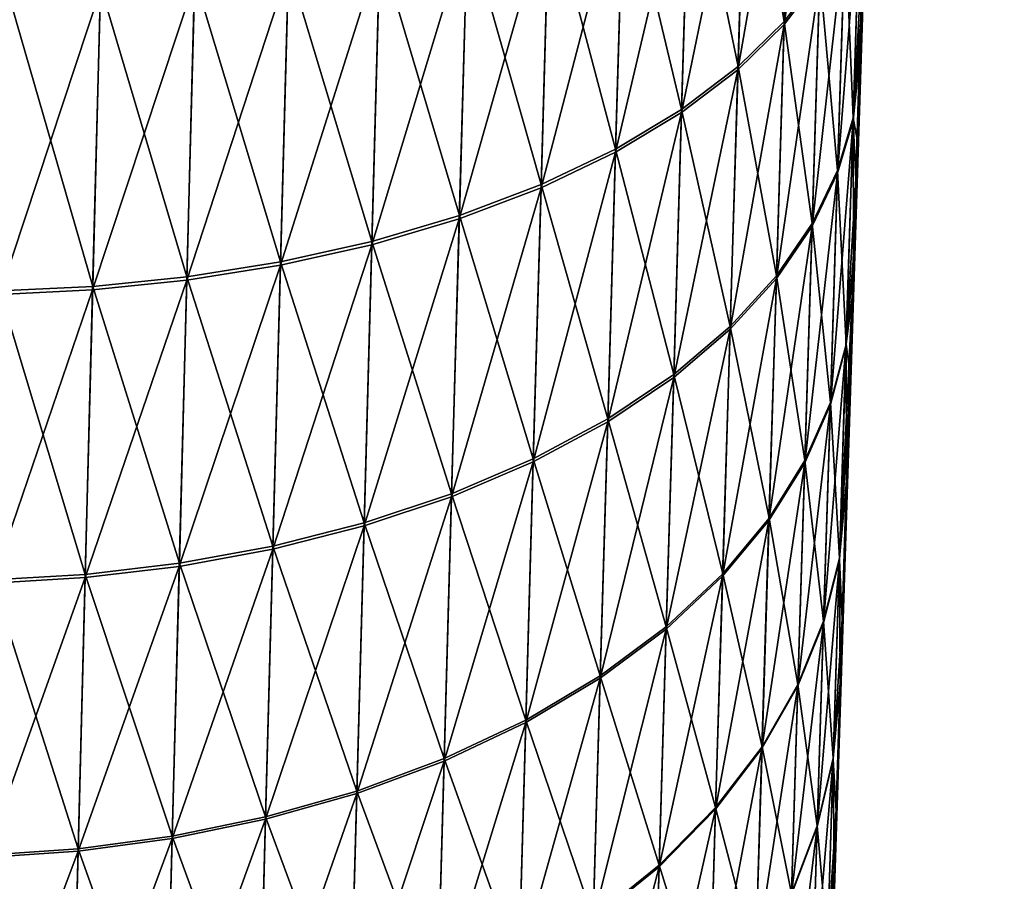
# Model space of a CAD drawing. Header units: metres. Extents: x -2 to 78, y -85 to 85.
# Tile 322 of 500: x 77.095 to 78.127, y -3.279 to -2.376. Entities that reach past the tile are written whole.
import ezdxf

# ---------------------------------------------------------------- set-up
doc = ezdxf.new("R2010")
doc.units = ezdxf.units.M
doc.layers.add('solid_20004802', color=7, linetype='CONTINUOUS')

msp = doc.modelspace()

# ---------------------------------------------------------------- linework, layer by layer
at = {"layer": 'solid_20004802'}
for points in [[(77.95063, -3.205308, 2.631437), (78.126999, 2.323147, 2.020812), (78.126999, 2.446845, 3.228114)], [(77.956909, -3.004349, 2.851874), (77.95063, -3.205308, 2.631437), (78.126999, 2.446845, 3.228114)], [(77.963707, -2.786703, 3.057433), (77.956909, -3.004349, 2.851874), (78.126999, 2.446845, 3.228114)], [(77.967445, -2.666961, 3.158768), (77.963707, -2.786703, 3.057433), (78.126999, 2.446845, 3.228114)], [(77.971306, -2.543528, 3.255261), (77.967445, -2.666961, 3.158768), (78.126999, 2.446845, 3.228114)], [(77.975273, -2.416439, 3.346922), (77.971306, -2.543528, 3.255261), (78.126999, 2.446845, 3.228114)], [(77.979362, -2.285543, 3.433932), (77.975273, -2.416439, 3.346922), (78.126999, 2.446845, 3.228114)], [(77.97261, -2.501655, -3.28645), (78.126999, 2.399292, -2.826344), (78.126999, 2.294573, -1.617248)], [(77.97261, -2.501655, -3.28645), (77.976593, -2.374223, -3.376035), (78.126999, 2.399292, -2.826344)], [(77.925224, -4.018747, 1.094913), (78.126999, 2.256458, 0.809023), (78.126999, 2.323147, 2.020812)], [(77.927986, -3.930174, 1.373081), (77.925224, -4.018747, 1.094913), (78.126999, 2.323147, 2.020812)], [(77.931381, -3.821622, 1.645011), (77.927986, -3.930174, 1.373081), (78.126999, 2.323147, 2.020812)], [(77.935356, -3.694299, 1.90767), (77.931381, -3.821622, 1.645011), (78.126999, 2.323147, 2.020812)], [(77.939873, -3.549699, 2.158728), (77.935356, -3.694299, 1.90767), (78.126999, 2.323147, 2.020812)], [(77.944901, -3.388882, 2.396677), (77.939873, -3.549699, 2.158728), (78.126999, 2.323147, 2.020812)], [(77.95063, -3.205308, 2.631437), (77.944901, -3.388882, 2.396677), (78.126999, 2.323147, 2.020812)], [(77.935646, -3.685004, -1.925189), (78.126999, 2.294573, -1.617248), (78.126999, 2.246927, -0.404562)], [(77.935646, -3.685004, -1.925189), (77.938011, -3.609392, -2.060034), (78.126999, 2.294573, -1.617248)], [(77.938011, -3.609392, -2.060034), (77.940521, -3.528868, -2.191541), (78.126999, 2.294573, -1.617248)], [(77.940521, -3.528868, -2.191541), (77.943192, -3.443468, -2.319665), (78.126999, 2.294573, -1.617248)], [(77.943192, -3.443468, -2.319665), (77.94873, -3.266072, -2.557742), (78.126999, 2.294573, -1.617248)], [(77.94873, -3.266072, -2.557742), (77.954819, -3.071139, -2.782057), (78.126999, 2.294573, -1.617248)], [(77.954819, -3.071139, -2.782057), (77.961426, -2.859636, -2.991588), (78.126999, 2.294573, -1.617248)], [(77.961426, -2.859636, -2.991588), (77.965034, -2.744311, -3.0943), (78.126999, 2.294573, -1.617248)], [(77.965034, -2.744311, -3.0943), (77.968758, -2.624995, -3.192568), (78.126999, 2.294573, -1.617248)], [(77.968758, -2.624995, -3.192568), (77.97261, -2.501655, -3.28645), (78.126999, 2.294573, -1.617248)], [(77.92054, -4.168725), (77.920624, -4.165924, -0.151606), (78.126999, 2.256458, 0.809023)], [(77.920807, -4.160014, 0.265574), (77.92054, -4.168725), (78.126999, 2.256458, 0.809023)], [(77.920624, -4.165924, -0.151606), (77.920891, -4.157452, -0.303062), (78.126999, 2.256458, 0.809023)], [(77.921623, -4.134062, 0.529983), (77.920807, -4.160014, 0.265574), (78.126999, 2.256458, 0.809023)], [(77.920891, -4.157452, -0.303062), (77.921333, -4.143331, -0.454083), (78.126999, 2.256458, 0.809023)], [(77.921333, -4.143331, -0.454083), (78.126999, 2.246927, -0.404562), (78.126999, 2.256458, 0.809023)], [(77.923096, -4.086813, 0.81324), (77.921623, -4.134062, 0.529983), (78.126999, 2.256458, 0.809023)], [(77.925224, -4.018747, 1.094913), (77.923096, -4.086813, 0.81324), (78.126999, 2.256458, 0.809023)], [(77.921333, -4.143331, -0.454083), (77.921951, -4.123583, -0.604385), (78.126999, 2.246927, -0.404562)], [(77.921951, -4.123583, -0.604385), (77.922745, -4.097991, -0.756186), (78.126999, 2.246927, -0.404562)], [(77.922745, -4.097991, -0.756186), (77.923729, -4.066515, -0.907146), (78.126999, 2.246927, -0.404562)], [(77.923729, -4.066515, -0.907146), (77.924896, -4.029163, -1.05719), (78.126999, 2.246927, -0.404562)], [(77.924896, -4.029163, -1.05719), (77.926247, -3.985857, -1.206576), (78.126999, 2.246927, -0.404562)], [(77.926247, -3.985857, -1.206576), (77.927788, -3.936694, -1.354895), (78.126999, 2.246927, -0.404562)], [(77.927788, -3.936694, -1.354895), (77.929497, -3.881971, -1.501078), (78.126999, 2.246927, -0.404562)], [(77.929497, -3.881971, -1.501078), (77.931381, -3.821651, -1.645041), (78.126999, 2.246927, -0.404562)], [(77.931381, -3.821651, -1.645041), (77.933434, -3.755824, -1.78674), (78.126999, 2.246927, -0.404562)], [(77.933434, -3.755824, -1.78674), (77.935646, -3.685004, -1.925189), (78.126999, 2.246927, -0.404562)], [(77.896126, -2.380922, 3.828142), (77.93354, -2.33186, 3.744117), (77.94194, -2.059836, 3.89417)], [(77.904633, -2.102839, 3.981652), (77.896126, -2.380922, 3.828142), (77.94194, -2.059836, 3.89417)], [(77.847717, -2.4284, 3.910099), (77.896126, -2.380922, 3.828142), (77.904633, -2.102839, 3.981652)], [(77.856293, -2.144404, 4.066975), (77.847717, -2.4284, 3.910099), (77.904633, -2.102839, 3.981652)], [(77.8564, -2.14097, -4.068874), (77.904732, -2.099476, -3.98351), (77.896225, -2.377702, -3.829984)], [(77.896225, -2.377702, -3.829984), (77.904732, -2.099476, -3.98351), (77.93364, -2.328709, -3.745918)], [(77.788589, -2.473365, 3.988416), (77.847717, -2.4284, 3.910099), (77.856293, -2.144404, 4.066975)], [(77.797203, -2.183713, 4.148498), (77.788589, -2.473365, 3.988416), (77.856293, -2.144404, 4.066975)], [(77.79731, -2.18021, -4.150436), (77.8564, -2.14097, -4.068874), (77.847816, -2.425112, -3.911981)], [(77.847816, -2.425112, -3.911981), (77.8564, -2.14097, -4.068874), (77.896225, -2.377702, -3.829984)], [(77.719421, -2.51492, 4.06156), (77.788589, -2.473365, 3.988416), (77.797203, -2.183713, 4.148498)], [(77.728043, -2.219977, 4.22462), (77.719421, -2.51492, 4.06156), (77.797203, -2.183713, 4.148498)], [(77.728142, -2.21641, -4.226595), (77.79731, -2.18021, -4.150436), (77.788689, -2.470012, -3.990336)], [(77.788689, -2.470012, -3.990336), (77.79731, -2.18021, -4.150436), (77.847816, -2.425112, -3.911981)], [(77.649963, -2.248865, -4.295885), (77.728142, -2.21641, -4.226595), (77.719521, -2.511506, -4.063516)], [(77.719521, -2.511506, -4.063516), (77.728142, -2.21641, -4.226595), (77.788689, -2.470012, -3.990336)], [(77.641273, -2.55226, 4.128127), (77.719421, -2.51492, 4.06156), (77.728043, -2.219977, 4.22462)], [(77.649857, -2.25249, 4.293878), (77.641273, -2.55226, 4.128127), (77.728043, -2.219977, 4.22462)], [(77.960175, -2.279044, -3.661299), (77.976265, -2.229552, -3.577521), (77.968483, -2.478887, -3.416541)], [(77.968483, -2.478887, -3.416541), (77.976265, -2.229552, -3.577521), (77.976593, -2.374223, -3.376035)], [(77.952156, -2.536878, 3.494842), (77.968407, -2.481544, 3.414949), (77.976173, -2.232563, 3.575803)], [(77.960075, -2.282125, 3.659541), (77.952156, -2.536878, 3.494842), (77.976173, -2.232563, 3.575803)], [(77.976173, -2.232563, 3.575803), (77.968407, -2.481544, 3.414949), (77.979362, -2.285543, 3.433932)], [(77.564163, -2.276995, -4.357069), (77.649963, -2.248865, -4.295885), (77.641373, -2.54879, -4.130116)], [(77.641373, -2.54879, -4.130116), (77.649963, -2.248865, -4.295885), (77.719521, -2.511506, -4.063516)], [(77.555542, -2.584719, 4.186933), (77.641273, -2.55226, 4.128127), (77.649857, -2.25249, 4.293878)], [(77.564064, -2.280673, 4.355033), (77.555542, -2.584719, 4.186933), (77.649857, -2.25249, 4.293878)], [(77.463852, -2.611812, 4.237078), (77.555542, -2.584719, 4.186933), (77.564064, -2.280673, 4.355033)], [(77.472298, -2.304102, 4.40715), (77.463852, -2.611812, 4.237078), (77.564064, -2.280673, 4.355033)], [(77.472397, -2.300381, -4.409209), (77.564163, -2.276995, -4.357069), (77.555634, -2.581199, -4.18895)], [(77.555634, -2.581199, -4.18895), (77.564163, -2.276995, -4.357069), (77.641373, -2.54879, -4.130116)], [(77.93364, -2.328709, -3.745918), (77.960175, -2.279044, -3.661299), (77.95224, -2.53416, -3.496472)], [(77.95224, -2.53416, -3.496472), (77.960175, -2.279044, -3.661299), (77.968483, -2.478887, -3.416541)], [(77.925499, -2.592441, 3.575532), (77.952156, -2.536878, 3.494842), (77.960075, -2.282125, 3.659541)], [(77.93354, -2.33186, 3.744117), (77.925499, -2.592441, 3.575532), (77.960075, -2.282125, 3.659541)], [(77.968407, -2.481544, 3.414949), (77.975273, -2.416439, 3.346922), (77.979362, -2.285543, 3.433932)], [(77.376457, -2.31878, -4.451715), (77.472397, -2.300381, -4.409209), (77.463951, -2.60825, -4.239118)], [(77.463951, -2.60825, -4.239118), (77.472397, -2.300381, -4.409209), (77.555634, -2.581199, -4.18895)], [(77.368011, -2.633257, 4.277995), (77.463852, -2.611812, 4.237078), (77.472298, -2.304102, 4.40715)], [(77.376358, -2.322539, 4.449637), (77.368011, -2.633257, 4.277995), (77.472298, -2.304102, 4.40715)], [(77.269852, -2.648977, 4.309459), (77.368011, -2.633257, 4.277995), (77.376358, -2.322539, 4.449637)], [(77.278084, -2.335922, 4.482265), (77.269852, -2.648977, 4.309459), (77.376358, -2.322539, 4.449637)], [(77.278183, -2.332135, -4.484356), (77.376457, -2.31878, -4.451715), (77.368111, -2.629659, -4.280054)], [(77.368111, -2.629659, -4.280054), (77.376457, -2.31878, -4.451715), (77.463951, -2.60825, -4.239118)], [(77.179352, -2.340559, -4.507246), (77.278183, -2.332135, -4.484356), (77.269943, -2.645351, -4.311532)], [(77.269943, -2.645351, -4.311532), (77.278183, -2.332135, -4.484356), (77.368111, -2.629659, -4.280054)], [(77.887978, -2.647295, 3.655698), (77.925499, -2.592441, 3.575532), (77.93354, -2.33186, 3.744117)], [(77.896126, -2.380922, 3.828142), (77.887978, -2.647295, 3.655698), (77.93354, -2.33186, 3.744117)], [(77.896225, -2.377702, -3.829984), (77.93364, -2.328709, -3.745918), (77.925583, -2.589662, -3.577201)], [(77.925583, -2.589662, -3.577201), (77.93364, -2.328709, -3.745918), (77.95224, -2.53416, -3.496472)], [(77.081589, -2.344309, -4.520796), (77.179352, -2.340559, -4.507246), (77.171227, -2.655444, -4.333659)], [(77.171127, -2.65909, 4.331576), (77.269852, -2.648977, 4.309459), (77.278084, -2.335922, 4.482265)], [(77.179253, -2.344366, 4.505146), (77.171127, -2.65909, 4.331576), (77.278084, -2.335922, 4.482265)], [(77.171227, -2.655444, -4.333659), (77.179352, -2.340559, -4.507246), (77.269943, -2.645351, -4.311532)], [(77.073471, -2.663881, 4.344738), (77.171127, -2.65909, 4.331576), (77.179253, -2.344366, 4.505146)], [(77.08149, -2.34813, 4.518692), (77.073471, -2.663881, 4.344738), (77.179253, -2.344366, 4.505146)], [(77.073563, -2.660222, -4.346825), (77.081589, -2.344309, -4.520796), (77.171227, -2.655444, -4.333659)], [(77.968483, -2.478887, -3.416541), (77.976593, -2.374223, -3.376035), (77.97261, -2.501655, -3.28645)], [(77.8395, -2.700427, 3.733893), (77.887978, -2.647295, 3.655698), (77.896126, -2.380922, 3.828142)], [(77.847717, -2.4284, 3.910099), (77.8395, -2.700427, 3.733893), (77.896126, -2.380922, 3.828142)], [(77.847816, -2.425112, -3.911981), (77.896225, -2.377702, -3.829984), (77.888062, -2.644454, -3.657404)], [(77.888062, -2.644454, -3.657404), (77.896225, -2.377702, -3.829984), (77.925583, -2.589662, -3.577201)], [(77.788689, -2.470012, -3.990336), (77.847816, -2.425112, -3.911981), (77.839584, -2.697526, -3.735637)], [(77.839584, -2.697526, -3.735637), (77.847816, -2.425112, -3.911981), (77.888062, -2.644454, -3.657404)], [(77.968407, -2.481544, 3.414949), (77.971306, -2.543528, 3.255261), (77.975273, -2.416439, 3.346922)], [(77.780342, -2.7508, 3.808625), (77.8395, -2.700427, 3.733893), (77.847717, -2.4284, 3.910099)], [(77.788589, -2.473365, 3.988416), (77.780342, -2.7508, 3.808625), (77.847717, -2.4284, 3.910099)], [(77.711174, -2.797417, 3.878434), (77.780342, -2.7508, 3.808625), (77.788589, -2.473365, 3.988416)], [(77.719421, -2.51492, 4.06156), (77.711174, -2.797417, 3.878434), (77.788589, -2.473365, 3.988416)], [(77.719521, -2.511506, -4.063516), (77.788689, -2.470012, -3.990336), (77.780426, -2.747843, -3.810405)], [(77.780426, -2.747843, -3.810405), (77.788689, -2.470012, -3.990336), (77.839584, -2.697526, -3.735637)], [(77.944626, -2.779218, 3.312797), (77.961014, -2.718406, 3.237133), (77.968407, -2.481544, 3.414949)], [(77.952156, -2.536878, 3.494842), (77.944626, -2.779218, 3.312797), (77.968407, -2.481544, 3.414949)], [(77.95224, -2.53416, -3.496472), (77.968483, -2.478887, -3.416541), (77.961082, -2.71625, -3.238523)], [(77.968407, -2.481544, 3.414949), (77.961014, -2.718406, 3.237133), (77.971306, -2.543528, 3.255261)], [(77.961082, -2.71625, -3.238523), (77.968483, -2.478887, -3.416541), (77.968758, -2.624995, -3.192568)], [(77.968483, -2.478887, -3.416541), (77.97261, -2.501655, -3.28645), (77.968758, -2.624995, -3.192568)], [(77.633057, -2.839377, 3.941985), (77.711174, -2.797417, 3.878434), (77.719421, -2.51492, 4.06156)], [(77.641273, -2.55226, 4.128127), (77.633057, -2.839377, 3.941985), (77.719421, -2.51492, 4.06156)], [(77.641373, -2.54879, -4.130116), (77.719521, -2.511506, -4.063516), (77.711258, -2.794406, -3.880247)], [(77.711258, -2.794406, -3.880247), (77.719521, -2.511506, -4.063516), (77.780426, -2.747843, -3.810405)], [(77.917839, -2.840313, 3.389215), (77.944626, -2.779218, 3.312797), (77.952156, -2.536878, 3.494842)], [(77.925499, -2.592441, 3.575532), (77.917839, -2.840313, 3.389215), (77.952156, -2.536878, 3.494842)], [(77.925583, -2.589662, -3.577201), (77.95224, -2.53416, -3.496472), (77.944695, -2.777012, -3.314221)], [(77.944695, -2.777012, -3.314221), (77.95224, -2.53416, -3.496472), (77.961082, -2.71625, -3.238523)], [(77.555634, -2.581199, -4.18895), (77.641373, -2.54879, -4.130116), (77.633141, -2.836317, -3.943828)], [(77.633141, -2.836317, -3.943828), (77.641373, -2.54879, -4.130116), (77.711258, -2.794406, -3.880247)], [(77.961014, -2.718406, 3.237133), (77.967445, -2.666961, 3.158768), (77.971306, -2.543528, 3.255261)], [(77.547371, -2.875935, 3.998148), (77.633057, -2.839377, 3.941985), (77.641273, -2.55226, 4.128127)], [(77.555542, -2.584719, 4.186933), (77.547371, -2.875935, 3.998148), (77.641273, -2.55226, 4.128127)], [(77.455772, -2.906544, 4.046068), (77.547371, -2.875935, 3.998148), (77.555542, -2.584719, 4.186933)], [(77.463852, -2.611812, 4.237078), (77.455772, -2.906544, 4.046068), (77.555542, -2.584719, 4.186933)], [(77.463951, -2.60825, -4.239118), (77.555634, -2.581199, -4.18895), (77.547462, -2.87283, -4.000017)], [(77.547462, -2.87283, -4.000017), (77.555634, -2.581199, -4.18895), (77.633141, -2.836317, -3.943828)], [(77.888062, -2.644454, -3.657404), (77.925583, -2.589662, -3.577201), (77.917915, -2.838058, -3.390672)], [(77.917915, -2.838058, -3.390672), (77.925583, -2.589662, -3.577201), (77.944695, -2.777012, -3.314221)], [(77.880226, -2.900664, 3.465136), (77.917839, -2.840313, 3.389215), (77.925499, -2.592441, 3.575532)], [(77.887978, -2.647295, 3.655698), (77.880226, -2.900664, 3.465136), (77.925499, -2.592441, 3.575532)], [(77.360023, -2.930881, 4.085201), (77.455772, -2.906544, 4.046068), (77.463852, -2.611812, 4.237078)], [(77.368011, -2.633257, 4.277995), (77.360023, -2.930881, 4.085201), (77.463852, -2.611812, 4.237078)], [(77.368111, -2.629659, -4.280054), (77.463951, -2.60825, -4.239118), (77.455856, -2.903401, -4.047959)], [(77.455856, -2.903401, -4.047959), (77.463951, -2.60825, -4.239118), (77.547462, -2.87283, -4.000017)], [(77.269943, -2.645351, -4.311532), (77.368111, -2.629659, -4.280054), (77.360107, -2.927706, -4.08711)], [(77.360107, -2.927706, -4.08711), (77.368111, -2.629659, -4.280054), (77.455856, -2.903401, -4.047959)], [(77.961082, -2.71625, -3.238523), (77.968758, -2.624995, -3.192568), (77.965034, -2.744311, -3.0943)], [(77.261963, -2.948852, 4.115334), (77.360023, -2.930881, 4.085201), (77.368011, -2.633257, 4.277995)], [(77.269852, -2.648977, 4.309459), (77.261963, -2.948852, 4.115334), (77.368011, -2.633257, 4.277995)], [(77.163345, -2.960582, 4.13656), (77.261963, -2.948852, 4.115334), (77.269852, -2.648977, 4.309459)], [(77.171127, -2.65909, 4.331576), (77.163345, -2.960582, 4.13656), (77.269852, -2.648977, 4.309459)], [(77.171227, -2.655444, -4.333659), (77.269943, -2.645351, -4.311532), (77.262047, -2.945653, -4.117255)], [(77.262047, -2.945653, -4.117255), (77.269943, -2.645351, -4.311532), (77.360107, -2.927706, -4.08711)], [(77.831688, -2.959162, 3.539195), (77.880226, -2.900664, 3.465136), (77.887978, -2.647295, 3.655698)], [(77.8395, -2.700427, 3.733893), (77.831688, -2.959162, 3.539195), (77.887978, -2.647295, 3.655698)], [(77.839584, -2.697526, -3.735637), (77.888062, -2.644454, -3.657404), (77.880302, -2.89836, -3.466626)], [(77.880302, -2.89836, -3.466626), (77.888062, -2.644454, -3.657404), (77.917915, -2.838058, -3.390672)], [(77.065781, -2.966378, 4.149252), (77.163345, -2.960582, 4.13656), (77.171127, -2.65909, 4.331576)], [(77.073471, -2.663881, 4.344738), (77.065781, -2.966378, 4.149252), (77.171127, -2.65909, 4.331576)], [(77.065865, -2.963149, -4.151187), (77.073563, -2.660222, -4.346825), (77.163429, -2.957364, -4.138491)], [(77.073563, -2.660222, -4.346825), (77.171227, -2.655444, -4.333659), (77.163429, -2.957364, -4.138491)], [(77.163429, -2.957364, -4.138491), (77.171227, -2.655444, -4.333659), (77.262047, -2.945653, -4.117255)], [(77.954041, -2.941934, 3.043117), (77.963707, -2.786703, 3.057433), (77.967445, -2.666961, 3.158768)], [(77.961014, -2.718406, 3.237133), (77.954041, -2.941934, 3.043117), (77.967445, -2.666961, 3.158768)], [(77.772491, -3.014673, 3.609981), (77.831688, -2.959162, 3.539195), (77.8395, -2.700427, 3.733893)], [(77.780342, -2.7508, 3.808625), (77.772491, -3.014673, 3.609981), (77.8395, -2.700427, 3.733893)], [(77.780426, -2.747843, -3.810405), (77.839584, -2.697526, -3.735637), (77.831757, -2.95681, -3.540717)], [(77.831757, -2.95681, -3.540717), (77.839584, -2.697526, -3.735637), (77.880302, -2.89836, -3.466626)], [(77.937515, -3.007904, 3.114188), (77.954041, -2.941934, 3.043117), (77.961014, -2.718406, 3.237133)], [(77.944626, -2.779218, 3.312797), (77.937515, -3.007904, 3.114188), (77.961014, -2.718406, 3.237133)], [(77.944695, -2.777012, -3.314221), (77.961082, -2.71625, -3.238523), (77.954086, -2.940352, -3.044264)], [(77.954086, -2.940352, -3.044264), (77.961082, -2.71625, -3.238523), (77.961426, -2.859636, -2.991588)], [(77.961082, -2.71625, -3.238523), (77.965034, -2.744311, -3.0943), (77.961426, -2.859636, -2.991588)], [(77.703323, -3.066099, 3.676115), (77.772491, -3.014673, 3.609981), (77.780342, -2.7508, 3.808625)], [(77.711174, -2.797417, 3.878434), (77.703323, -3.066099, 3.676115), (77.780342, -2.7508, 3.808625)], [(77.711258, -2.794406, -3.880247), (77.780426, -2.747843, -3.810405), (77.77256, -3.012273, -3.611534)], [(77.77256, -3.012273, -3.611534), (77.780426, -2.747843, -3.810405), (77.831757, -2.95681, -3.540717)], [(77.910622, -3.074208, 3.185964), (77.937515, -3.007904, 3.114188), (77.944626, -2.779218, 3.312797)], [(77.917839, -2.840313, 3.389215), (77.910622, -3.074208, 3.185964), (77.944626, -2.779218, 3.312797)], [(77.917915, -2.838058, -3.390672), (77.944695, -2.777012, -3.314221), (77.937569, -3.006286, -3.115362)], [(77.937569, -3.006286, -3.115362), (77.944695, -2.777012, -3.314221), (77.954086, -2.940352, -3.044264)], [(77.954041, -2.941934, 3.043117), (77.956909, -3.004349, 2.851874), (77.963707, -2.786703, 3.057433)], [(77.625237, -3.112451, 3.736337), (77.703323, -3.066099, 3.676115), (77.711174, -2.797417, 3.878434)], [(77.633057, -2.839377, 3.941985), (77.625237, -3.112451, 3.736337), (77.711174, -2.797417, 3.878434)], [(77.633141, -2.836317, -3.943828), (77.711258, -2.794406, -3.880247), (77.703392, -3.063656, -3.677698)], [(77.703392, -3.063656, -3.677698), (77.711258, -2.794406, -3.880247), (77.77256, -3.012273, -3.611534)], [(77.547462, -2.87283, -4.000017), (77.633141, -2.836317, -3.943828), (77.625305, -3.109969, -3.737945)], [(77.625305, -3.109969, -3.737945), (77.633141, -2.836317, -3.943828), (77.703392, -3.063656, -3.677698)], [(77.880302, -2.89836, -3.466626), (77.917915, -2.838058, -3.390672), (77.910667, -3.072554, -3.187165)], [(77.910667, -3.072554, -3.187165), (77.917915, -2.838058, -3.390672), (77.937569, -3.006286, -3.115362)], [(77.539612, -3.152909, 3.789578), (77.625237, -3.112451, 3.736337), (77.633057, -2.839377, 3.941985)], [(77.547371, -2.875935, 3.998148), (77.539612, -3.152909, 3.789578), (77.633057, -2.839377, 3.941985)], [(77.872917, -3.139735, 3.257273), (77.910622, -3.074208, 3.185964), (77.917839, -2.840313, 3.389215)], [(77.880226, -2.900664, 3.465136), (77.872917, -3.139735, 3.257273), (77.917839, -2.840313, 3.389215)], [(77.954086, -2.940352, -3.044264), (77.961426, -2.859636, -2.991588), (77.954819, -3.071139, -2.782057)], [(77.448082, -3.186867, 3.835029), (77.539612, -3.152909, 3.789578), (77.547371, -2.875935, 3.998148)], [(77.455772, -2.906544, 4.046068), (77.448082, -3.186867, 3.835029), (77.547371, -2.875935, 3.998148)], [(77.455856, -2.903401, -4.047959), (77.547462, -2.87283, -4.000017), (77.53968, -3.150391, -3.791209)], [(77.53968, -3.150391, -3.791209), (77.547462, -2.87283, -4.000017), (77.625305, -3.109969, -3.737945)], [(77.82431, -3.203288, 3.326837), (77.872917, -3.139735, 3.257273), (77.880226, -2.900664, 3.465136)], [(77.831688, -2.959162, 3.539195), (77.82431, -3.203288, 3.326837), (77.880226, -2.900664, 3.465136)], [(77.831757, -2.95681, -3.540717), (77.880302, -2.89836, -3.466626), (77.872971, -3.138046, -3.258502)], [(77.872971, -3.138046, -3.258502), (77.880302, -2.89836, -3.466626), (77.910667, -3.072554, -3.187165)], [(77.352425, -3.213964, 3.872175), (77.448082, -3.186867, 3.835029), (77.455772, -2.906544, 4.046068)], [(77.360023, -2.930881, 4.085201), (77.352425, -3.213964, 3.872175), (77.455772, -2.906544, 4.046068)], [(77.360107, -2.927706, -4.08711), (77.455856, -2.903401, -4.047959), (77.448151, -3.184318, -3.836679)], [(77.448151, -3.184318, -3.836679), (77.455856, -2.903401, -4.047959), (77.53968, -3.150391, -3.791209)], [(77.254456, -3.234091, 3.900811), (77.352425, -3.213964, 3.872175), (77.360023, -2.930881, 4.085201)], [(77.261963, -2.948852, 4.115334), (77.254456, -3.234091, 3.900811), (77.360023, -2.930881, 4.085201)], [(77.262047, -2.945653, -4.117255), (77.360107, -2.927706, -4.08711), (77.352493, -3.211389, -3.873841)], [(77.352493, -3.211389, -3.873841), (77.360107, -2.927706, -4.08711), (77.448151, -3.184318, -3.836679)], [(77.93087, -3.221695, 2.899791), (77.947517, -3.150913, 2.833663), (77.954041, -2.941934, 3.043117)], [(77.937515, -3.007904, 3.114188), (77.93087, -3.221695, 2.899791), (77.954041, -2.941934, 3.043117)], [(77.937569, -3.006286, -3.115362), (77.954086, -2.940352, -3.044264), (77.947548, -3.149907, -2.834558)], [(77.954041, -2.941934, 3.043117), (77.947517, -3.150913, 2.833663), (77.956909, -3.004349, 2.851874)], [(77.947548, -3.149907, -2.834558), (77.954086, -2.940352, -3.044264), (77.954819, -3.071139, -2.782057)], [(77.155937, -3.247374, 3.921025), (77.254456, -3.234091, 3.900811), (77.261963, -2.948852, 4.115334)], [(77.163345, -2.960582, 4.13656), (77.155937, -3.247374, 3.921025), (77.261963, -2.948852, 4.115334)], [(77.163429, -2.957364, -4.138491), (77.262047, -2.945653, -4.117255), (77.254524, -3.231495, -3.902488)], [(77.254524, -3.231495, -3.902488), (77.262047, -2.945653, -4.117255), (77.352493, -3.211389, -3.873841)], [(77.058472, -3.254145, 3.933164), (77.155937, -3.247374, 3.921025), (77.163345, -2.960582, 4.13656)], [(77.065781, -2.966378, 4.149252), (77.058472, -3.254145, 3.933164), (77.163345, -2.960582, 4.13656)], [(77.065865, -2.963149, -4.151187), (77.163429, -2.957364, -4.138491), (77.156006, -3.244764, -3.92271)], [(77.156006, -3.244764, -3.92271), (77.163429, -2.957364, -4.138491), (77.254524, -3.231495, -3.902488)], [(77.765083, -3.263637, 3.393332), (77.82431, -3.203288, 3.326837), (77.831688, -2.959162, 3.539195)], [(77.772491, -3.014673, 3.609981), (77.765083, -3.263637, 3.393332), (77.831688, -2.959162, 3.539195)], [(77.77256, -3.012273, -3.611534), (77.831757, -2.95681, -3.540717), (77.824364, -3.201563, -3.328092)], [(77.824364, -3.201563, -3.328092), (77.831757, -2.95681, -3.540717), (77.872971, -3.138046, -3.258502)], [(77.05854, -3.251525, -3.934854), (77.065865, -2.963149, -4.151187), (77.156006, -3.244764, -3.92271)], [(77.703392, -3.063656, -3.677698), (77.77256, -3.012273, -3.611534), (77.765137, -3.261878, -3.394613)], [(77.765137, -3.261878, -3.394613), (77.77256, -3.012273, -3.611534), (77.824364, -3.201563, -3.328092)], [(77.90387, -3.292859, 2.966573), (77.93087, -3.221695, 2.899791), (77.937515, -3.007904, 3.114188)], [(77.910622, -3.074208, 3.185964), (77.90387, -3.292859, 2.966573), (77.937515, -3.007904, 3.114188)], [(77.910667, -3.072554, -3.187165), (77.937569, -3.006286, -3.115362), (77.930901, -3.220666, -2.900707)], [(77.930901, -3.220666, -2.900707), (77.937569, -3.006286, -3.115362), (77.947548, -3.149907, -2.834558)], [(77.947517, -3.150913, 2.833663), (77.95063, -3.205308, 2.631437), (77.956909, -3.004349, 2.851874)], [(77.695915, -3.319596, 3.455468), (77.765083, -3.263637, 3.393332), (77.772491, -3.014673, 3.609981)], [(77.703323, -3.066099, 3.676115), (77.695915, -3.319596, 3.455468), (77.772491, -3.014673, 3.609981)], [(77.625305, -3.109969, -3.737945), (77.703392, -3.063656, -3.677698), (77.695969, -3.317805, -3.456772)], [(77.695969, -3.317805, -3.456772), (77.703392, -3.063656, -3.677698), (77.765137, -3.261878, -3.394613)], [(77.617859, -3.370092, 3.512062), (77.695915, -3.319596, 3.455468), (77.703323, -3.066099, 3.676115)], [(77.625237, -3.112451, 3.736337), (77.617859, -3.370092, 3.512062), (77.703323, -3.066099, 3.676115)], [(77.866081, -3.363216, 3.032921), (77.90387, -3.292859, 2.966573), (77.910622, -3.074208, 3.185964)], [(77.872917, -3.139735, 3.257273), (77.866081, -3.363216, 3.032921), (77.910622, -3.074208, 3.185964)], [(77.872971, -3.138046, -3.258502), (77.910667, -3.072554, -3.187165), (77.9039, -3.291807, -2.967511)], [(77.9039, -3.291807, -2.967511), (77.910667, -3.072554, -3.187165), (77.930901, -3.220666, -2.900707)], [(77.947548, -3.149907, -2.834558), (77.954819, -3.071139, -2.782057), (77.94873, -3.266072, -2.557742)], [(77.53228, -3.414231, 3.562114), (77.617859, -3.370092, 3.512062), (77.625237, -3.112451, 3.736337)], [(77.539612, -3.152909, 3.789578), (77.53228, -3.414231, 3.562114), (77.625237, -3.112451, 3.736337)], [(77.53968, -3.150391, -3.791209), (77.625305, -3.109969, -3.737945), (77.617905, -3.368271, -3.513388)], [(77.617905, -3.368271, -3.513388), (77.625305, -3.109969, -3.737945), (77.695969, -3.317805, -3.456772)], [(77.824364, -3.201563, -3.328092), (77.872971, -3.138046, -3.258502), (77.866112, -3.362142, -3.033879)], [(77.866112, -3.362142, -3.033879), (77.872971, -3.138046, -3.258502), (77.9039, -3.291807, -2.967511)], [(77.817421, -3.431486, 3.097647), (77.866081, -3.363216, 3.032921), (77.872917, -3.139735, 3.257273)], [(77.82431, -3.203288, 3.326837), (77.817421, -3.431486, 3.097647), (77.872917, -3.139735, 3.257273)], [(77.440819, -3.451354, 3.604863), (77.53228, -3.414231, 3.562114), (77.539612, -3.152909, 3.789578)], [(77.448082, -3.186867, 3.835029), (77.440819, -3.451354, 3.604863), (77.539612, -3.152909, 3.789578)], [(77.448151, -3.184318, -3.836679), (77.53968, -3.150391, -3.791209), (77.532333, -3.412384, -3.563458)], [(77.532333, -3.412384, -3.563458), (77.53968, -3.150391, -3.791209), (77.617905, -3.368271, -3.513388)], [(77.924728, -3.419355, 2.670385), (77.94149, -3.344131, 2.609532), (77.947517, -3.150913, 2.833663)], [(77.93087, -3.221695, 2.899791), (77.924728, -3.419355, 2.670385), (77.947517, -3.150913, 2.833663)], [(77.930901, -3.220666, -2.900707), (77.947548, -3.149907, -2.834558), (77.941505, -3.343628, -2.610201)], [(77.947517, -3.150913, 2.833663), (77.94149, -3.344131, 2.609532), (77.95063, -3.205308, 2.631437)], [(77.941505, -3.343628, -2.610201), (77.947548, -3.149907, -2.834558), (77.94873, -3.266072, -2.557742)], [(77.345253, -3.481064, 3.639827), (77.440819, -3.451354, 3.604863), (77.448082, -3.186867, 3.835029)], [(77.352425, -3.213964, 3.872175), (77.345253, -3.481064, 3.639827), (77.448082, -3.186867, 3.835029)], [(77.352493, -3.211389, -3.873841), (77.448151, -3.184318, -3.836679), (77.440872, -3.449485, -3.606224)], [(77.440872, -3.449485, -3.606224), (77.448151, -3.184318, -3.836679), (77.532333, -3.412384, -3.563458)], [(77.758163, -3.496352, 3.159524), (77.817421, -3.431486, 3.097647), (77.82431, -3.203288, 3.326837)], [(77.765083, -3.263637, 3.393332), (77.758163, -3.496352, 3.159524), (77.82431, -3.203288, 3.326837)], [(77.765137, -3.261878, -3.394613), (77.824364, -3.201563, -3.328092), (77.817451, -3.430389, -3.098626)], [(77.817451, -3.430389, -3.098626), (77.824364, -3.201563, -3.328092), (77.866112, -3.362142, -3.033879)], [(77.94149, -3.344131, 2.609532), (77.944901, -3.388882, 2.396677), (77.95063, -3.205308, 2.631437)], [(77.247375, -3.503236, 3.66681), (77.345253, -3.481064, 3.639827), (77.352425, -3.213964, 3.872175)], [(77.254456, -3.234091, 3.900811), (77.247375, -3.503236, 3.66681), (77.352425, -3.213964, 3.872175)], [(77.254524, -3.231495, -3.902488), (77.352493, -3.211389, -3.873841), (77.345299, -3.479176, -3.6412)], [(77.345299, -3.479176, -3.6412), (77.352493, -3.211389, -3.873841), (77.440872, -3.449485, -3.606224)], [(77.9039, -3.291807, -2.967511), (77.930901, -3.220666, -2.900707), (77.924744, -3.418841, -2.671069)], [(77.924744, -3.418841, -2.671069), (77.930901, -3.220666, -2.900707), (77.941505, -3.343628, -2.610201)], [(77.897629, -3.495003, 2.731837), (77.924728, -3.419355, 2.670385), (77.93087, -3.221695, 2.899791)], [(77.90387, -3.292859, 2.966573), (77.897629, -3.495003, 2.731837), (77.93087, -3.221695, 2.899791)], [(77.148949, -3.518, 3.685892), (77.247375, -3.503236, 3.66681), (77.254456, -3.234091, 3.900811)], [(77.155937, -3.247374, 3.921025), (77.148949, -3.518, 3.685892), (77.254456, -3.234091, 3.900811)], [(77.156006, -3.244764, -3.92271), (77.254524, -3.231495, -3.902488), (77.247429, -3.501333, -3.668193)], [(77.247429, -3.501333, -3.668193), (77.254524, -3.231495, -3.902488), (77.345299, -3.479176, -3.6412)], [(77.051575, -3.525708, 3.697398), (77.148949, -3.518, 3.685892), (77.155937, -3.247374, 3.921025)], [(77.058472, -3.254145, 3.933164), (77.051575, -3.525708, 3.697398), (77.155937, -3.247374, 3.921025)], [(77.05162, -3.523786, -3.698792), (77.05854, -3.251525, -3.934854), (77.149002, -3.516085, -3.687282)], [(77.05854, -3.251525, -3.934854), (77.156006, -3.244764, -3.92271), (77.149002, -3.516085, -3.687282)], [(77.149002, -3.516085, -3.687282), (77.156006, -3.244764, -3.92271), (77.247429, -3.501333, -3.668193)], [(77.695969, -3.317805, -3.456772), (77.765137, -3.261878, -3.394613), (77.758202, -3.495234, -3.160523)], [(77.758202, -3.495234, -3.160523), (77.765137, -3.261878, -3.394613), (77.817451, -3.430389, -3.098626)], [(77.688995, -3.556544, 3.217353), (77.758163, -3.496352, 3.159524), (77.765083, -3.263637, 3.393332)], [(77.695915, -3.319596, 3.455468), (77.688995, -3.556544, 3.217353), (77.765083, -3.263637, 3.393332)], [(77.941505, -3.343628, -2.610201), (77.94873, -3.266072, -2.557742), (77.943192, -3.443468, -2.319665)]]:
    msp.add_3dface(points, dxfattribs=at)

doc.saveas('drawing.dxf')
